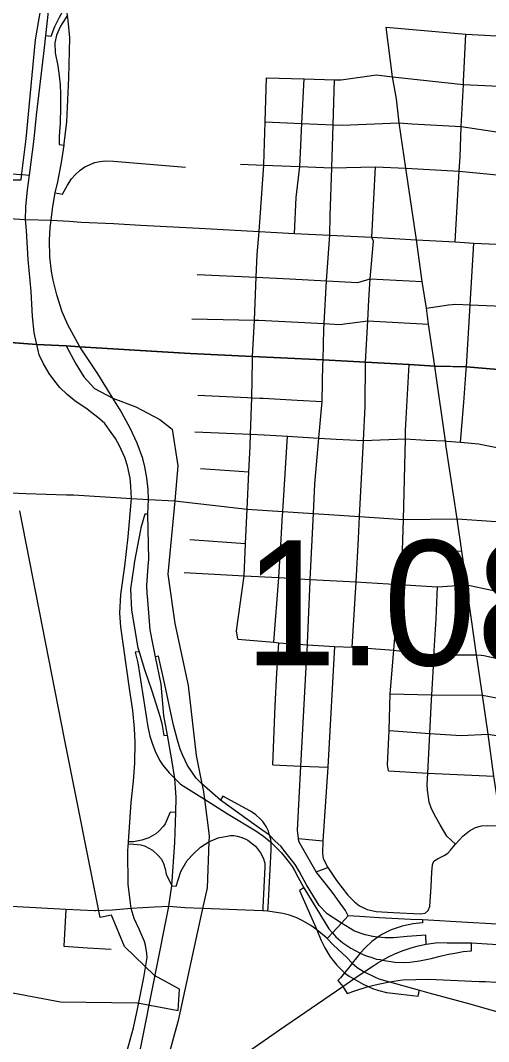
# Model space of a CAD drawing. Extents: x 1729596 to 1934326, y 644115 to 911751.
# Drawn here: x 1821078 to 1825199, y 718312 to 727307 of the extents above; entities that cross this region are included whole.
import ezdxf

# ---------------------------------------------------------------- set-up
doc = ezdxf.new("R2010")
doc.units = 0
for name, color, linetype in [('Default', 7, 'Continuous'), ('GM_X_City_Street', 7, 'Continuous'), ('GM_X_Corporation', 7, 'Continuous'), ('GM_X_Interchange_Ramps', 7, 'Continuous'), ('GM_X_Interstate_Route', 7, 'Continuous'), ('GM_X_State_Route', 7, 'Continuous'), ('GM_X_Township', 7, 'Continuous'), ('GM_X_Township_Road', 7, 'Continuous')]:
    doc.layers.add(name, color=color, linetype=linetype)

msp = doc.modelspace()

# ---------------------------------------------------------------- linework, layer by layer
at = {"layer": 'GM_X_City_Street'}
for points in [[(1821290.1, 727067.1), (1821303, 727175), (1821323.9, 727386.1), (1821332.3, 727468.1), (1821326.4, 727532.6), (1821317.1, 727583), (1821303, 727633.4), (1821280.7, 727686.1), (1821250.2, 727740), (1821197.5, 727803.4), (1821157.6, 727842), (1821110.7, 727874.9), (1821053.3, 727906.5), (1821009.9, 727922.9), (1820951.3, 727942.9), (1820975.9, 727989.3)], [(1824296.9, 727246.4), (1824997.7, 727186.9), (1825379.6, 727164.4), (1825703.8, 727145.3), (1826084.5, 727122.9), (1826408.3, 727141.9)], [(1824565.8, 725374), (1824470.5, 726006.8), (1824413.2, 726404.4), (1824387.2, 726615.3), (1824354.2, 726811.5), (1824296.9, 727246.4)], [(1824979, 726768.4), (1824979, 726769.4), (1824997.7, 727186.9)], [(1821220.2, 726473.9), (1821228, 726545.5), (1821290.1, 727067.1)], [(1823153.6, 725046), (1823160.9, 725245.8), (1823179.5, 725447.8), (1823220.8, 726033.4), (1823221.1, 726036.7), (1823232.3, 726412.6), (1823243.9, 726800.1)], [(1823243.9, 726800.1), (1823574.8, 726791.5), (1823842.2, 726784.6), (1823900.5, 726783.1), (1824213.6, 726828), (1824354.2, 726811.5)], [(1823489.4, 725431.3), (1823505.9, 725746.4), (1823538.1, 726020), (1823543.8, 726144.5), (1823556, 726398.8), (1823574.8, 726791.5)], [(1823741.9, 724301.7), (1823742.2, 724316.5), (1823748.1, 724588.1), (1823750.9, 724636.1), (1823772.4, 725012.8), (1823801, 725414.8), (1823805.2, 725586), (1823818.2, 726008.1), (1823829.9, 726387.2), (1823842.2, 726784.6)], [(1824354.2, 726811.5), (1824977.8, 726741.6), (1825352.6, 726726.5), (1825685.1, 726713.2), (1826096.5, 726696.7), (1826184, 726693.2), (1826477.3, 726690)], [(1824904.4, 725356.7), (1824940.1, 725978.1), (1824949.4, 726106.6), (1824959.2, 726371.4), (1824977.8, 726741.6), (1824979, 726768.4)], [(1821125.2, 725664.9), (1821140, 725816.3), (1821156.5, 725942.9), (1821197.5, 726265.3), (1821220.2, 726473.9)], [(1823232.3, 726412.6), (1823556, 726398.8), (1823829.9, 726387.2), (1823909.6, 726383.8), (1824406.8, 726404.1)], [(1824406.8, 726404.1), (1824413.2, 726404.4), (1824527.8, 726397.4), (1824959.2, 726371.4), (1825327.1, 726316.8), (1825664.2, 726301.3), (1825687.5, 726300.3), (1826170, 726280.1), (1826356.2, 726295.6), (1826537.2, 726281.1)], [(1823016.3, 726042.1), (1823220.8, 726033.4), (1823538.1, 726020), (1823818.2, 726008.1), (1824204.9, 726017.2), (1824470.5, 726006.8), (1824940.1, 725978.1), (1825303, 725943.9), (1825646.7, 725928.1), (1825667.1, 725927.2), (1825674.9, 725926.8)], [(1824175, 725390.4), (1824172.6, 725396.6), (1824204.9, 726017.2)], [(1820239, 725605.8), (1821123.6, 725554.9), (1821348.8, 725548.5), (1821506, 725538.1)], [(1821205.7, 724528.1), (1821199.8, 724557.3), (1821183.4, 724699.1), (1821171.7, 724919.5), (1821147.1, 725202), (1821131.8, 725455.2), (1821123.6, 725554.9), (1821124.8, 725660.4), (1821125.2, 725664.9)], [(1821506, 725538.1), (1821611.8, 725531.1), (1821897.4, 725518.1), (1822135.4, 725505)], [(1822135.4, 725505), (1822651.8, 725476.4), (1823179.5, 725447.8), (1823489.4, 725431.3), (1823801, 725414.8), (1824172.6, 725396.6), (1824565.8, 725374), (1824904.4, 725356.7), (1825069.3, 725346.3), (1825265.5, 725335.8), (1825434.7, 725325.4), (1825624.8, 725315.9), (1825816.7, 725304.6), (1826144.8, 725288.9), (1826421.7, 725274.2), (1826460.8, 725273.3), (1826690.8, 725262), (1826690.2, 725269.1)], [(1824117, 724295.3), (1824117, 724295.6), (1824136.4, 724660.5), (1824145.3, 724847), (1824157.3, 725032), (1824185.4, 725363.2), (1824175, 725390.4)], [(1824732.5, 724216), (1824725.7, 724262.9), (1824671.1, 724630.1), (1824652.8, 724771.5), (1824615.5, 725005.9), (1824565.8, 725374)], [(1825001.8, 724229.3), (1825003.8, 724256.3), (1825036.4, 724800.4), (1825069.3, 725346.3)], [(1822635.1, 725069.8), (1823153.6, 725044.6), (1823448.7, 725030.3), (1823772.4, 725012.8), (1824047.5, 724997.9), (1824157.3, 725032), (1824615.5, 725005.9)], [(1823119.7, 724309.5), (1823120.3, 724345.7), (1823139.8, 724667.3), (1823153.6, 725044.6), (1823153.6, 725046)], [(1824652.8, 724771.5), (1824847.1, 724801.7), (1824911, 724806.7), (1825036.4, 724800.4), (1825396.1, 724786.7), (1825583, 724775.3), (1825763.5, 724756.9), (1826105, 724738.7)], [(1822587.8, 724677.3), (1823139.8, 724667.3), (1823176, 724666.7), (1823750.9, 724636.1), (1823887.3, 724628.9), (1824136.4, 724660.5), (1824671.1, 724630.1)], [(1820324.2, 724520.2), (1821220.9, 724451.8), (1821481.2, 724439.8), (1821602.2, 724432.3)], [(1822051.4, 723149.8), (1822048.6, 723200.9), (1822045.1, 723276.3), (1822021.9, 723383.8), (1821995.9, 723458), (1821951.3, 723558.5), (1821916.1, 723625.3), (1821863.4, 723699.1), (1821820, 723755.4), (1821774.8, 723797.1), (1821666.8, 723881.7), (1821557.4, 723955.9), (1821489.4, 724013.3), (1821423.7, 724073.1), (1821380.3, 724129.4), (1821332.3, 724196.2), (1821278.4, 724286.5), (1821242, 724362.7), (1821220.9, 724451.8), (1821205.7, 724528.1)], [(1821602.2, 724432.3), (1822327.1, 724388.9)], [(1822327.1, 724388.9), (1822572.3, 724374.3), (1823120.3, 724345.7), (1823742.2, 724316.5), (1824117, 724295.6), (1824500.9, 724276.8), (1824725.7, 724262.9), (1824761.9, 724262)], [(1822992.7, 721856.3), (1822980.6, 721931.4), (1823046.6, 722415.1), (1823059.8, 722700.7), (1823073.7, 723001.1), (1823088.8, 723329.6), (1823099, 723552.9), (1823103, 723661.6), (1823114.8, 723983.7), (1823119.7, 724309.5)], [(1823606.4, 721820.8), (1823627.9, 722367.3), (1823628.7, 722383.4), (1823656.7, 722963.2), (1823669.3, 723224.6), (1823705.4, 723627.5), (1823734.2, 723948.8), (1823741.4, 724281.5), (1823741.9, 724301.7)], [(1823998.8, 721785.8), (1824032.3, 722361.1), (1824054.6, 722743.8), (1824064.2, 722936.6), (1824097.5, 723606.3), (1824112.4, 723907.4), (1824117, 724295.3)], [(1824368.1, 721801.5), (1824416.3, 722338.5), (1824442.4, 722636.3), (1824450.7, 722911.5), (1824467.1, 723622.2), (1824468.8, 723694.3), (1824500.9, 724276.8)], [(1824761.9, 724262), (1825003.8, 724256.3), (1825351.1, 724225), (1825551.7, 724216.2), (1825740.3, 724209.6), (1826068.4, 724196.1), (1826628.3, 724161.9), (1826646.8, 724160.8), (1826833.6, 724153.8)], [(1825679.5, 717748.7), (1825683.5, 717916.3), (1825704.9, 718460.8), (1825717.3, 718785.6), (1825716.4, 718828.2), (1825686.9, 718942.5), (1825656.5, 719005.8), (1825556.2, 719149.7), (1825505.5, 719215.9), (1825443.4, 719335.4), (1825433.4, 719371.2), (1825373.9, 719782.8), (1825313.3, 720210), (1825244, 720648.8), (1825194, 721020.1), (1825145, 721362.7), (1825093.8, 721718.6), (1825028.7, 722172.6), (1825008.7, 722334.1), (1824962.7, 722631.8), (1824921.9, 722917.4), (1824826.4, 723551.1), (1824820.4, 723602.3), (1824732.5, 724216)], [(1824952.3, 723591.9), (1824980, 723942.9), (1825001.8, 724229.3)], [(1822639.2, 724006), (1823077, 723985.5), (1823077.3, 723985.4)], [(1823077.3, 723985.4), (1823114.8, 723983.7), (1823186.4, 723980.3), (1823186.9, 723980.3)], [(1823186.9, 723980.3), (1823213.8, 723979), (1823515.1, 723961.6), (1823515.3, 723961.6)], [(1823515.3, 723961.6), (1823734.2, 723948.8)], [(1822614.4, 723684.2), (1823103, 723661.6), (1823223.1, 723656.1), (1823428.5, 723643.9), (1823705.4, 723627.5), (1823858.1, 723618.5), (1824097.5, 723606.3), (1824467.1, 723622.2), (1824647.6, 723609.2), (1824820.4, 723602.3), (1824830.2, 723601.5)], [(1823386.8, 722969.8), (1823387.5, 722980.7), (1823428.5, 723643.9)], [(1824830.2, 723601.5), (1824952.3, 723591.9), (1825110.3, 723578), (1825314.8, 723536.6), (1825502.6, 723525.3), (1825697.1, 723513.5), (1825833.2, 723505.4), (1826039.2, 723508.2)], [(1822661.9, 723360.1), (1823088.8, 723329.6)], [(1820143.4, 723184), (1821125.7, 723138.7), (1821482.3, 723128.8)], [(1821482.3, 723128.8), (1821545.7, 723127.1), (1822054.4, 723096.6)], [(1822029.1, 720052.7), (1822029.1, 720071.3), (1822052.1, 720419), (1822073.2, 720604.3), (1822084.9, 720764.9), (1822088.4, 720947.8), (1822081.4, 721069.7), (1822068.5, 721226.8), (1822037.1, 721420.9), (1821961.8, 721964.1), (1821952.1, 722085.3), (1821961.1, 722249), (1821998.2, 722498.6), (1822025.7, 722759.4), (1822054.4, 723096.6), (1822051.4, 723149.8)], [(1822054.4, 723096.6), (1822204.4, 723087.9), (1822436.5, 723073.8), (1823073.7, 723001.1), (1823387.5, 722980.7), (1823656.7, 722963.2), (1824064.2, 722936.6), (1824450.7, 722911.5), (1824921.9, 722917.4), (1825266.6, 722893.1), (1825454.8, 722860), (1825656.9, 722851.9), (1825675.8, 722817.2)], [(1823307.7, 721829.6), (1823351.9, 722398.6), (1823372.5, 722738.2), (1823385.9, 722955.3), (1823386.8, 722969.8)], [(1822569.8, 722733.7), (1823059.8, 722700.7)], [(1824442.4, 722636.3), (1824962.7, 722631.8)], [(1822520.3, 722443.5), (1822997.6, 722417.7)], [(1822997.6, 722417.7), (1823046.6, 722415.1), (1823351.9, 722398.6), (1823354.1, 722398.5), (1823628.7, 722383.4), (1824032.3, 722361.1), (1824125.7, 722356), (1824416.3, 722338.5), (1824750.3, 722318.4), (1825008.7, 722334.1), (1825226.6, 722289.7), (1825234.9, 722289.2), (1825333.6, 722283.8), (1825413.2, 722279.5), (1825604.4, 722269.1), (1825760.2, 722260.6), (1825947.7, 722274), (1825963, 722273.2)], [(1824721.5, 721753.5), (1824737.4, 722036.9), (1824750.3, 722318.4)], [(1822992.7, 721856.3), (1823307.7, 721829.6), (1823351.3, 721824.8), (1823605.8, 721805.4), (1823843.3, 721790.8), (1823998.8, 721785.8), (1824009.8, 721785)], [(1823336.1, 721555.9), (1823351.3, 721824.8)], [(1823848.2, 719591.2), (1823815, 719635.4), (1823681.7, 719808.4), (1823528.9, 720074.7), (1823525.9, 720099.7), (1823517.2, 720172.8), (1823546.9, 720736.8), (1823592.8, 721610.4), (1823605.8, 721805.4), (1823606.4, 721820.8)], [(1823843.3, 721790.8), (1823782.7, 720729.4), (1823739.2, 720080.2), (1823737.1, 719969.8), (1823741.8, 719925.8), (1823783.8, 719843.7), (1823861.1, 719730), (1823960.2, 719601.9), (1824017.5, 719542.9), (1824062.4, 719506.9), (1824129.3, 719475.7), (1824210.9, 719456.6), (1824359.3, 719449.6), (1824598, 719436.6), (1824642.3, 719442.7), (1824668.3, 719466.1), (1824682.2, 719501.7), (1824693.5, 719677.9), (1824700.5, 719804.7)], [(1824009.8, 721785), (1824364.4, 721759.4), (1824384.4, 721757.1)], [(1824319, 720696.4), (1824309.3, 720748.1), (1824323.8, 721053.2), (1824332.1, 721376.3), (1824364.4, 721759.4), (1824368.1, 721801.5)], [(1824384.4, 721757.1), (1824719.6, 721719.2), (1824744.2, 721717.8), (1825093.8, 721718.6), (1825133.5, 721715.4)], [(1824664.4, 720675.3), (1824682.3, 721025), (1824697.5, 721322), (1824699.9, 721364.9), (1824719.6, 721719.2), (1824721.1, 721744.7), (1824721.5, 721753.5)], [(1825133.5, 721715.4), (1825157.2, 721713.4), (1825292.2, 721684.3), (1825550.2, 721668.5), (1825600.4, 721665.4), (1825908, 721665.5), (1826545.1, 721624), (1826776.2, 721613.4), (1826792, 721612.3)], [(1823300.5, 720748.8), (1823319.8, 721269.8), (1823336.1, 721555.9)], [(1824332.1, 721376.3), (1824699.9, 721364.9), (1825145, 721362.7), (1825268.4, 721340.2), (1825713.7, 721331.7), (1825867.1, 721323)], [(1824323.8, 721053.2), (1824682.3, 721025), (1824957.3, 721007.4), (1825194, 721020.1), (1825285.7, 721005.9), (1825672.7, 720985.1), (1825865.5, 720972.5)], [(1823300.5, 720748.8), (1823546.9, 720736.8), (1823782.7, 720729.4)], [(1824319, 720696.4), (1824664.4, 720675.3), (1825244, 720648.8), (1825249.2, 720648.3)], [(1824700.5, 719804.7), (1824704.8, 719868), (1824717, 719900.1), (1824749, 719921), (1824808.9, 719950.5), (1824840.2, 719970.4), (1824864.5, 719997.4), (1824907.9, 720049.4), (1824830.2, 720121.5), (1824773.4, 720221.3), (1824733.4, 720289.9), (1824697.8, 720362.8), (1824677, 720421.9), (1824661, 720527), (1824658.2, 720575.1), (1824664.4, 720675.3)], [(1824907.9, 720049.4), (1824973, 720121.5), (1825030.5, 720169.6), (1825085.4, 720197.1), (1825137.1, 720211.8), (1825192.6, 720216.1), (1825266.4, 720212.7), (1825277.4, 720212.1)], [(1823525.9, 720099.7), (1823739.2, 720080.2)], [(1823681.7, 719808.4), (1823783.8, 719843.7)], [(1823962.6, 719419.2), (1823940, 719465.3), (1823869.7, 719562.5), (1823848.2, 719591.2)], [(1821738.1, 719463.9), (1821728.6, 719463.6), (1821477.2, 719474), (1820996.4, 719502.4), (1820195.2, 719545.5), (1820156.8, 719548)], [(1821477.2, 719474), (1821460.1, 719151.4)], [(1822053.9, 719484.6), (1821888.7, 719468.4), (1821738.1, 719463.9)], [(1822094.6, 718529.9), (1822105.8, 718583.5), (1822163.9, 718876.5), (1822192.9, 719050.9), (1822190.3, 719088.9), (1822178.6, 719159.7), (1822170.1, 719191.9), (1822124.6, 719301.7), (1822079.2, 719397.1), (1822053.9, 719484.6)], [(1823779.5, 719219.6), (1823832.4, 719164.9), (1823947, 719053.8), (1823999, 719001.7), (1824042.4, 718965.3), (1824103.2, 718925.3), (1824195.2, 718881.9), (1824234.3, 718865.4), (1824325.5, 718838.5), (1824591.1, 718763.9), (1824672.7, 718742.2), (1825033.8, 718643.2), (1825372.3, 718548.6), (1825704.9, 718460.8)], [(1821460.1, 719151.4), (1821668.4, 719138.8)], [(1821668.4, 719138.8), (1821876.8, 719126.3)], [(1825171.3, 718841), (1825535, 718818), (1825575.8, 718815.8), (1825631.7, 718820.5), (1825670.1, 718825.5), (1825716.4, 718828.2)], [(1820208.3, 717254.3), (1820226, 717250.6), (1820291, 717235), (1820400.4, 717207.2), (1820561, 717176.8), (1820712, 717154.2), (1820819.7, 717146.9), (1820939.5, 717148.2), (1821024.5, 717156.8), (1821080.4, 717165.3), (1821161.7, 717184.6), (1821244.2, 717215), (1821359.6, 717271.4), (1821442.1, 717323.5), (1821543.4, 717409), (1821670.3, 717524.5), (1821763, 717621.5), (1821863.5, 717789.9), (1821912.7, 717898.9), (1822014.9, 718220.8), (1822074.3, 718432.4), (1822094.6, 718529.9)]]:
    msp.add_lwpolyline(points, dxfattribs=at)
at = {"layer": 'GM_X_Corporation'}
for points in [[(1820981.8, 725902.2), (1821085.6, 725904.4), (1821088.2, 725936.1), (1821127.3, 726264.6), (1821209.2, 727137), (1821275.8, 727513.6), (1821249.7, 727631.3), (1821162.6, 727751.1), (1821068.9, 727836.1)], [(1820369.6, 718861.9), (1821429.9, 718661.2), (1822107.2, 718653.9), (1822467.6, 718585), (1822478, 718773.8), (1822256.9, 718894.7), (1821995.3, 719148.4), (1821880.3, 719426.7), (1821779.8, 719403.7), (1821467.8, 720964.4), (1821073.1, 722987)]]:
    msp.add_lwpolyline(points, dxfattribs=at)
at = {"layer": 'GM_X_Interchange_Ramps'}
for points in [[(1821303, 727175), (1821348.8, 727169.1), (1821380.5, 727254.5), (1821422.9, 727334.7), (1821478.1, 727434.4), (1821528, 727524.4), (1821574.4, 727624.6), (1821590.6, 727704.9), (1821590.8, 727809.2), (1821562.5, 727896.4), (1821509.7, 727986.4), (1821431.1, 728057.6), (1821347.3, 728113.1), (1821101.3, 728213.7), (1820988.7, 728281.6), (1820928.1, 728312), (1820879.8, 728237.1)], [(1821491, 727353.7), (1821429.6, 727257.8), (1821396.7, 727177), (1821381.8, 727109.4), (1821385.1, 727020.4), (1821406.5, 726908.4), (1821418.1, 726817.7), (1821428, 726743.6), (1821431.3, 726659.5), (1821431.3, 726544.1), (1821426.3, 726402.4), (1821419.7, 726288.7), (1821419.7, 726214.5), (1821461.5, 726209.4)], [(1821384.4, 725788.1), (1821449.4, 725777.8), (1821492.3, 725855.2), (1821526.8, 725911.2), (1821559.8, 725947.5), (1821604.3, 725988.7), (1821643.9, 726016.7), (1821686.7, 726036.5), (1821731.2, 726054.7), (1821732.9, 726054.7), (1821775.7, 726064.5), (1821823.5, 726071.1), (1821897.7, 726067.8), (1822532.2, 726013.4)], [(1822200.9, 722956.9), (1822171.6, 722957.5), (1822139.3, 722837.3), (1822136.3, 722818.3), (1822083.4, 722543.8), (1822075, 722498.6), (1822046.1, 722300.5), (1822057.1, 722111.9), (1822112.9, 721781.4), (1822124.5, 721744.5), (1822171.1, 721590.6), (1822234.8, 721401.2), (1822306.4, 721179), (1822322.6, 721113.6), (1822340.2, 721008.6), (1822373.2, 721012)], [(1822124.5, 721744.5), (1822088.5, 721743.3), (1822110.2, 721648.5), (1822200.6, 721084.5), (1822217.8, 721003.3), (1822240.1, 720932.8), (1822263.8, 720868.7), (1822300.8, 720791.8), (1822332.1, 720747.4), (1822388.4, 720678.2), (1822438.2, 720630.5), (1822485.7, 720579.5), (1822696.9, 720446.4), (1822906, 720314.6), (1823149.2, 720167.1), (1823216.7, 720120.1), (1823267.9, 720080.6), (1823283.8, 720065.8), (1823327.6, 720024.9), (1823375.8, 719973), (1823433.8, 719901.3), (1823470.4, 719853.2), (1823490.5, 719818), (1823520, 719762.7), (1823571.5, 719666.4), (1823793.3, 719304.7), (1823825.2, 719269.2), (1823855.8, 719235.2), (1823914.9, 719181.4), (1823985.2, 719133.7), (1824067.6, 719091.1), (1824116.2, 719069.4), (1824180.5, 719048.6), (1824213.5, 719039), (1824243.7, 719034.2), (1824265.5, 719028.6), (1824373.8, 719009.8), (1824448.8, 719008), (1824504.8, 719010.7), (1824591.3, 719022.9), (1824692.2, 719044.8), (1824772.3, 719064.6), (1824845.2, 719081.2), (1824901.4, 719090.6), (1824976.3, 719105.2), (1825048.1, 719112.4), (1825049.7, 719181.6)], [(1824648.4, 719170.1), (1824646.6, 719248.2), (1824483.4, 719236.1), (1824362.8, 719226.5), (1824289, 719225.7), (1824225.6, 719230.9), (1824181.4, 719236.9), (1824111.9, 719250.8), (1824018.2, 719282.9), (1823904.8, 719355.5), (1823776.8, 719437.5), (1823707.4, 719511.3), (1823595.6, 719692.2), (1823533.8, 719808.1), (1823496.4, 719871.2), (1823396, 719998.2), (1823372, 720029), (1823318.9, 720081.1), (1823271.4, 720129), (1823174.3, 720197.7), (1823038.6, 720293.9), (1823027.3, 720303.3), (1822839.4, 720437.9), (1822675.5, 720581), (1822625.6, 720632.7), (1822548.3, 720743.9), (1822508.5, 720831.8), (1822483.4, 720888.9), (1822459.5, 720968.2), (1822425.3, 721099.4), (1822401.1, 721208.9), (1822348.2, 721457.8), (1822294.8, 721707.9), (1822268.3, 721702)], [(1823256.3, 719459.5), (1823257.6, 719493.9), (1823277.1, 719828.9), (1823284.4, 719998.6), (1823285.2, 720050.9), (1823283.8, 720065.8), (1823280.9, 720095.8), (1823271.4, 720129), (1823261.3, 720164.6), (1823242.3, 720205.8), (1823212.1, 720250), (1823187.6, 720274.2), (1823148.8, 720310), (1823103.8, 720342.5), (1822860.2, 720473.1), (1822839.4, 720437.9)], [(1822447.3, 720328.7), (1822395.2, 720333.9), (1822352, 720229.4), (1822336.9, 720208.9), (1822297.5, 720165.8), (1822269.4, 720142.3), (1822207.4, 720106.6), (1822146, 720085.3), (1822073.6, 720072), (1822029.1, 720071.3)], [(1822409.4, 719684.6), (1822448.6, 719680.5), (1822490.6, 719809.3), (1822546.7, 719906.6), (1822599.3, 719963.8), (1822663.3, 720023.3), (1822703, 720049.5), (1822736.8, 720070), (1822819.4, 720105.6), (1822898.4, 720122.6), (1822928.5, 720126.3), (1822957.1, 720125.8), (1822987.3, 720120.4), (1823017.4, 720111.8), (1823056.2, 720097.8), (1823080.5, 720087), (1823147.3, 720032.5), (1823190.9, 719973.3), (1823213.8, 719929.9), (1823230, 719882.5), (1823230.5, 719849.9), (1823211.8, 719493.1), (1823210.5, 719462.4)], [(1823571.5, 719666.4), (1823535.8, 719642), (1823686, 719295.1), (1823726.5, 719201.4), (1823756.9, 719138), (1823803.7, 719057.3), (1823862.8, 718984.4), (1823931.4, 718915.8), (1823973, 718888), (1824013, 718863.7), (1824095.4, 718816.8), (1824138.8, 718796.9), (1824176.1, 718780.4), (1824233.4, 718761.3), (1824299.4, 718744.8), (1824430.5, 718729.1), (1824578.9, 718712.6), (1824591.1, 718763.9)], [(1824616.5, 719384), (1824616.3, 719358.6), (1824535.6, 719350.2), (1824439.8, 719328.4), (1824342.3, 719294.8), (1824260, 719254.4), (1824225.6, 719230.9), (1824171.8, 719193.5), (1824116.2, 719141.5), (1824067.6, 719091.1), (1824035.5, 719048.6), (1823999, 719001.7), (1823975.6, 718971.3), (1823931.4, 718915.8), (1823894.9, 718872.4), (1823871.6, 718849.6), (1823914.9, 718796)], [(1823914.9, 718796), (1823954.8, 718735.2), (1824020.8, 718758.7), (1824138.8, 718796.9), (1824228.1, 718818.4), (1824325.5, 718838.5), (1824441.8, 718855.9), (1824559.8, 718859.4), (1824673.5, 718860.2), (1825115.4, 718841.1), (1825171.3, 718841)]]:
    msp.add_lwpolyline(points, dxfattribs=at)
at = {"layer": 'GM_X_Interstate_Route'}
msp.add_lwpolyline([(1823096.6, 718234.1), (1823359.6, 718416.4), (1823914.9, 718796), (1824013, 718863.7), (1824103.2, 718925.3), (1824188.3, 718980.9), (1824223.9, 719004.3), (1824265.5, 719028.6), (1824319.4, 719058.1), (1824381, 719086.8), (1824447, 719115.4), (1824518.2, 719138), (1824578.9, 719154.9), (1824648.4, 719170.1), (1824753.4, 719184), (1824835.9, 719180.2), (1824916, 719182.3), (1825049.7, 719181.6), (1825556.2, 719149.7), (1825852.1, 719124.3), (1826291.6, 719097.1), (1826372.5, 719090.3)], dxfattribs=at)
at = {"layer": 'GM_X_State_Route'}
for points in [[(1821359.6, 725644.8), (1821360.1, 725649.2), (1821384.4, 725788.1), (1821406.1, 725886.2), (1821439, 726054.3), (1821461.5, 726209.4), (1821463.5, 726220.2), (1821485.9, 726413.3), (1821504.1, 726801.6), (1821514.3, 727153.3), (1821497.3, 727306.8), (1821491, 727353.7), (1821487.2, 727381.5), (1821478.1, 727434.4), (1821459, 727502.6), (1821432.7, 727583.3), (1821402.5, 727660), (1821364.1, 727734.6), (1821317.7, 727815.3), (1821259.2, 727894), (1821200.7, 727966.7), (1821130, 728037.3), (1821043.9, 728117.5)], [(1821950.6, 723885.2), (1821891.3, 723980.7), (1821758.6, 724194.7), (1821602.2, 724432.3), (1821495.2, 724625.2), (1821445.9, 724739.1), (1821399.1, 724890.2), (1821365.1, 725019.2), (1821351, 725094.2), (1821338.2, 725224.3), (1821334.1, 725370.5), (1821341, 725482.5), (1821348.8, 725548.5), (1821359.6, 725644.8)], [(1822246.9, 721804.9), (1822219.3, 721938.2), (1822198.4, 722201.3), (1822193.4, 722260.5), (1822192.1, 722329.7), (1822202.4, 722498.6), (1822207.7, 722562.1), (1822200.9, 722956.9), (1822204.4, 723087.9), (1822201, 723176.3), (1822191.6, 723277.1), (1822171.7, 723373.3), (1822155.9, 723448.4), (1822105.1, 723582.4), (1822045, 723714.1), (1821955, 723878.2), (1821950.6, 723885.2)], [(1822388.1, 719525.2), (1822409.4, 719684.6), (1822438, 720064.5), (1822447.3, 720328.7), (1822449, 720460.6), (1822438.2, 720630.5), (1822410.1, 720794), (1822373.2, 721012), (1822340.2, 721183.1), (1822317, 721460.6), (1822268.3, 721702), (1822246.9, 721804.9)], [(1822048.1, 719530.5), (1822026.7, 719698.3), (1822023.7, 719986.6), (1822027.8, 720037.6)], [(1822027.8, 720037.6), (1822029.1, 720052.7), (1822073.8, 720050.9), (1822136.8, 720045), (1822175.2, 720033.9), (1822239.7, 719997.7), (1822290.1, 719952), (1822318.4, 719917.2), (1822336.6, 719881.4), (1822352.7, 719833.2), (1822361.4, 719787.6), (1822409.4, 719684.6)], [(1822384.3, 719500.3), (1822257, 719496.2), (1822053.9, 719484.6), (1822048.1, 719530.5)], [(1822099.2, 717507.3), (1822076.3, 717643.1), (1822071, 717735.1), (1822069.8, 717856.7), (1822082.5, 717985.1), (1822092.9, 718048.5), (1822099.9, 718091.6), (1822118.4, 718179.5), (1822136.4, 718263.7), (1822384.8, 719500.3), (1822388.1, 719525.2)], [(1823754.1, 719240.1), (1823686, 719295.1), (1823633.6, 719335), (1823557.2, 719377.6), (1823510.5, 719400.9), (1823445.2, 719424.4), (1823387.4, 719440.4), (1823256.3, 719459.5), (1823210.5, 719462.4), (1822682.1, 719484.8), (1822524.5, 719490.9), (1822384.8, 719500.3), (1822384.3, 719500.3)], [(1824062.4, 719412.3), (1823962.6, 719419.2), (1823904.8, 719355.5), (1823825.2, 719269.2), (1823779.5, 719219.6), (1823754.1, 719240.1)], [(1824515.7, 719388.3), (1824236, 719400.3), (1824062.4, 719412.3)], [(1825430, 719336.2), (1825014.1, 719359.6), (1824616.5, 719384), (1824515.7, 719388.3)]]:
    msp.add_lwpolyline(points, dxfattribs=at)
at = {"layer": 'GM_X_Township'}
for points in [[(1825351.1, 724225), (1825003.8, 724256.3), (1824725.7, 724262.9), (1824500.9, 724276.8), (1824117, 724295.6), (1823742.2, 724316.5), (1823120.3, 724345.7), (1822572.3, 724374.3), (1821602.2, 724432.3), (1821481.2, 724439.8), (1821220.9, 724451.8), (1820224.8, 724527.8)], [(1821220.9, 724451.8), (1821481.2, 724439.8), (1821564.4, 724282.7), (1821635, 724167.9), (1821729, 724063.8), (1821891.3, 723980.7), (1822094.2, 723903.1), (1822305.1, 723791.8), (1822412.3, 723705.4), (1822465, 723382.2), (1822436.5, 723073.8), (1822376.8, 722428.6), (1822438.6, 721996), (1822553.4, 721448.6), (1822624.1, 720830.6), (1822675.5, 720581), (1822685.9, 720530.4), (1822696.9, 720446.4), (1822738.9, 720124.3), (1822736.8, 720070), (1822721.3, 719665.2), (1822682.1, 719484.8), (1822467.5, 718497.2), (1822308.6, 717919.2)]]:
    msp.add_lwpolyline(points, dxfattribs=at)
at = {"layer": 'GM_X_Township_Road'}
msp.add_lwpolyline([(1820634.8, 725993.3), (1820673.5, 725975.7), (1821089.6, 725948.8), (1821156.5, 725942.9)], dxfattribs=at)

# ---------------------------------------------------------------- texts
at = {"layer": 'Default'}
msp.add_text('1.08', height=1100, dxfattribs=at).set_placement((1823046.1, 721626.2))

doc.saveas('drawing.dxf')
